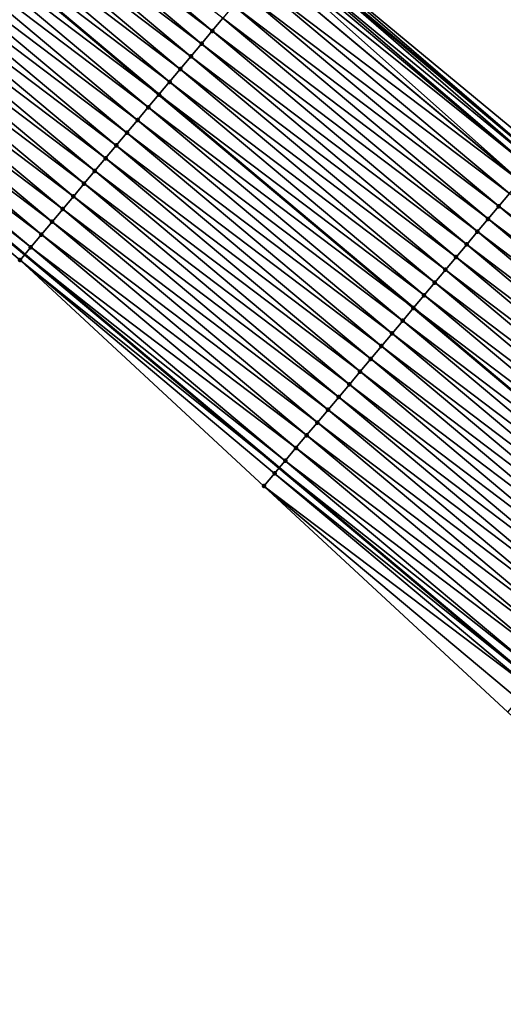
# Model space of a CAD drawing. Header units: feet. Extents: x 2007189 to 2022806, y 818621 to 837694.
# Tile 383 of 656: x 2016504 to 2016533, y 819288 to 819347. Entities that reach past the tile are written whole.
import ezdxf

# ---------------------------------------------------------------- set-up
doc = ezdxf.new("R2010")
doc.units = ezdxf.units.FT
doc.header["$MEASUREMENT"] = 0
for name, color, linetype, lineweight in [('EP_Travel Lane', 172, 'Continuous', 53), ('Road Shots', 141, 'Continuous', 100), ('Road X-Section', 40, 'Continuous', 13), ('STRIPING', 60, 'Continuous', 53)]:
    doc.layers.add(name, color=color, linetype=linetype, lineweight=lineweight)
doc.layers.add('I-77-MM17-21_SB-Surface-Border', color=7, linetype='Continuous')
doc.layers.add('I-77-MM17-21_SB-Surface-TIN', color=7, linetype='Continuous')

msp = doc.modelspace()

# ---------------------------------------------------------------- linework, layer by layer
at = {"layer": 'EP_Travel Lane'}
for points in [[(2016489.559565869, 819377.674227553, 270.3261203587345), (2016504.881901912, 819364.8223237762, 270.560315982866), (2016520.204206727, 819351.9704461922, 270.797772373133), (2016535.526343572, 819339.1187094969, 271.0527361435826), (2016550.848425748, 819326.2670186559, 271.3134064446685), (2016566.170728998, 819313.4151423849, 271.5510221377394), (2016581.493008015, 819300.5632864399, 271.7911614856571), (2016596.840023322, 819287.6751615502, 272.0582540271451), (2016612.121967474, 819274.7761192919, 272.3368764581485), (2016627.40432243, 819261.8767302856, 272.572743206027), (2016642.686517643, 819248.9774761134, 272.8252394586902), (2016657.96883945, 819236.0781150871, 273.0645519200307), (2016673.251180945, 819223.1787374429, 273.3018164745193), (2016688.533488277, 819210.2793886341, 273.5426388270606), (2016703.815714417, 819197.3801083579, 273.7919141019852), (2016719.097995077, 819184.4807820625, 274.0355159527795), (2016734.380056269, 819171.5816410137, 274.3019561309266), (2016749.65505463, 819158.6942299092, 274.5888565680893)], [(2016489.266939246, 819346.1973726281, 270.128160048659), (2016504.589087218, 819333.3456458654, 270.3829531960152), (2016519.911255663, 819320.4939019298, 270.6356149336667), (2016535.233486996, 819307.6421052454, 270.8817148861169), (2016550.55568045, 819294.7903403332, 271.1317693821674), (2016565.877678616, 819281.9387392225, 271.402185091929), (2016581.166967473, 819269.0989905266, 271.6603176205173), (2016596.449232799, 819256.1996771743, 271.905513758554), (2016611.731462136, 819243.3003941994, 272.1544533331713), (2016627.013649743, 819230.4011464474, 272.4077343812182), (2016642.296015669, 819217.5017481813, 272.6424604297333), (2016657.578120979, 819204.6025698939, 272.9043119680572), (2016672.860306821, 819191.7033236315, 273.1577797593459), (2016688.142580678, 819178.8040030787, 273.4020848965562), (2016703.424833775, 819165.9047000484, 273.6485498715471), (2016718.707122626, 819153.0053668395, 273.8912973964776), (2016733.999429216, 819140.1034043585, 274.1678343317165), (2016749.296424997, 819127.221880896, 274.4294133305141)]]:
    msp.add_polyline3d(points, dxfattribs=at)
at = {"layer": 'I-77-MM17-21_SB-Surface-Border', "color": 3, "linetype": 'Continuous', "lineweight": -3}
for points in [[(2016489.732447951, 819377.8802853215, 270.3232260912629), (2016505.054784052, 819365.0283907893, 270.5578926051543), (2016520.377091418, 819352.1765203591, 270.7955601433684), (2016535.778398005, 819339.4191846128, 271.0511854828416), (2016551.562114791, 819327.1172943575, 271.2825340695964), (2016566.804348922, 819314.1698302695, 271.5136050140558), (2016581.665917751, 819300.7693767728, 271.7882463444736), (2016597.013543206, 819287.8806535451, 272.0539932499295), (2016612.295497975, 819274.9816023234, 272.3315104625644), (2016627.577837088, 819262.0822266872, 272.5690261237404), (2016643.827892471, 819250.3289423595, 272.7862371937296), (2016658.787587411, 819237.0475971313, 273.0380198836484), (2016674.392792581, 819224.5300038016, 273.2381648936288), (2016688.707019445, 819210.4848710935, 273.5372030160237), (2016703.989215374, 819197.5856163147, 273.7896226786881), (2016719.916737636, 819185.4502686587, 274.0095461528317), (2016734.553570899, 819171.7871374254, 274.2982413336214), (2016749.827811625, 819158.8992363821, 274.5862957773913)], [(2016746.441525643, 819123.8321223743, 274.3728565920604), (2016731.791721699, 819137.481965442, 274.1178048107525), (2016717.142332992, 819151.151032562, 273.8670019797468), (2016701.417095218, 819163.5250399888, 273.5960993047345), (2016686.900322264, 819177.3317337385, 273.3752747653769), (2016670.328350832, 819188.7024338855, 273.0965546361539), (2016655.046131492, 819201.601708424, 272.8465735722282), (2016640.408835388, 819215.2652303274, 272.6060492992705), (2016624.481575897, 819227.4003561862, 272.3587751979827), (2016610.489193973, 819241.8281330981, 272.128658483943), (2016593.594890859, 819252.8165998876, 271.8316838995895), (2016578.31270149, 819265.7158491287, 271.5785811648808), (2016563.676271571, 819279.3130802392, 271.3462948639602), (2016548.354285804, 819292.1646809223, 271.0750972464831), (2016533.674535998, 819305.7827887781, 270.8458959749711), (2016518.994773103, 819319.4009076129, 270.6180658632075), (2016504.315146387, 819333.0189122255, 270.3760323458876), (2016488.99301617, 819345.8706340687, 270.1199002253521)]]:
    msp.add_polyline3d(points, dxfattribs=at)
at = {"layer": 'I-77-MM17-21_SB-Surface-TIN', "color": 128, "linetype": 'Continuous', "lineweight": -3}
for points in [[(2016499.914948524, 819358.8979671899, 270.4250124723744), (2016515.879597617, 819346.8125152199, 270.6936460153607), (2016500.557399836, 819359.6642937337, 270.4445550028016)], [(2016500.557399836, 819359.6642937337, 270.4445550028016), (2016515.879597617, 819346.8125152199, 270.6936460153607), (2016516.522048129, 819347.5788424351, 270.7132721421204)], [(2016499.272519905, 819358.1316216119, 270.4031041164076), (2016515.237176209, 819346.046163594, 270.6709858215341), (2016499.914948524, 819358.8979671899, 270.4250124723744)], [(2016499.914948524, 819358.8979671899, 270.4250124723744), (2016515.237176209, 819346.046163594, 270.6709858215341), (2016515.879597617, 819346.8125152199, 270.6936460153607)], [(2016498.630076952, 819357.3652880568, 270.382690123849), (2016514.594729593, 819345.2798331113, 270.6509535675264), (2016499.272519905, 819358.1316216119, 270.4031041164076)], [(2016499.272519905, 819358.1316216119, 270.4031041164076), (2016514.594729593, 819345.2798331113, 270.6509535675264), (2016515.237176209, 819346.046163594, 270.6709858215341)], [(2016497.987674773, 819356.5989203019, 270.3580253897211), (2016513.952259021, 819344.5135227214, 270.6334186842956), (2016498.630076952, 819357.3652880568, 270.382690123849)], [(2016498.630076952, 819357.3652880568, 270.382690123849), (2016513.952259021, 819344.5135227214, 270.6334186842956), (2016514.594729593, 819345.2798331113, 270.6509535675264)], [(2016497.987674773, 819356.5989203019, 270.3580253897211), (2016497.345251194, 819355.8325702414, 270.3355785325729), (2016513.309786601, 819343.7472138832, 270.6160766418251)], [(2016497.987674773, 819356.5989203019, 270.3580253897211), (2016513.309786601, 819343.7472138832, 270.6160766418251), (2016513.952259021, 819344.5135227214, 270.6334186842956)], [(2016496.702746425, 819355.0662887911, 270.3216221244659), (2016512.667329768, 819342.980891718, 270.5970966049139), (2016497.345251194, 819355.8325702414, 270.3355785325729)], [(2016513.309786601, 819343.7472138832, 270.6160766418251), (2016497.345251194, 819355.8325702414, 270.3355785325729), (2016512.667329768, 819342.980891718, 270.5970966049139)], [(2016496.060215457, 819354.3000290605, 270.3103839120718), (2016512.024869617, 819342.2145728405, 270.5784883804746), (2016496.702746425, 819355.0662887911, 270.3216221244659)], [(2016496.702746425, 819355.0662887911, 270.3216221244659), (2016512.024869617, 819342.2145728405, 270.5784883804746), (2016512.667329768, 819342.980891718, 270.5970966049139)], [(2016495.417741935, 819353.5337211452, 270.2931567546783), (2016511.382380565, 819341.4482779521, 270.5628801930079), (2016496.060215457, 819354.3000290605, 270.3103839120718)], [(2016496.060215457, 819354.3000290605, 270.3103839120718), (2016511.382380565, 819341.4482779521, 270.5628801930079), (2016512.024869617, 819342.2145728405, 270.5784883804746)], [(2016494.775249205, 819352.7674293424, 270.2779322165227), (2016510.739913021, 819340.6819650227, 270.5450296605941), (2016495.417741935, 819353.5337211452, 270.2931567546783)], [(2016495.417741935, 819353.5337211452, 270.2931567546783), (2016510.739913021, 819340.6819650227, 270.5450296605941), (2016511.382380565, 819341.4482779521, 270.5628801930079)], [(2016494.132771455, 819352.0011249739, 270.2611458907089), (2016510.097420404, 819339.9156731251, 270.5297932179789), (2016494.775249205, 819352.7674293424, 270.2779322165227)], [(2016494.775249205, 819352.7674293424, 270.2779322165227), (2016510.097420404, 819339.9156731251, 270.5297932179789), (2016510.739913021, 819340.6819650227, 270.5450296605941)], [(2016493.490285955, 819351.2348271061, 270.24516756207), (2016509.454924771, 819339.149383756, 270.514871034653), (2016494.132771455, 819352.0011249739, 270.2611458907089)], [(2016494.132771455, 819352.0011249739, 270.2611458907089), (2016509.454924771, 819339.149383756, 270.514871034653), (2016510.097420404, 819339.9156731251, 270.5297932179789)], [(2016519.867940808, 819351.5696257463, 270.802075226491), (2016535.314476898, 819338.8661169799, 271.0527361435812), (2016520.204206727, 819351.9704461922, 270.797772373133)], [(2016520.377091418, 819352.1765203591, 270.7955601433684), (2016520.204206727, 819351.9704461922, 270.797772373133), (2016535.526958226, 819339.1194423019, 271.0527361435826)], [(2016535.526958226, 819339.1194423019, 271.0527361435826), (2016520.204206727, 819351.9704461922, 270.797772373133), (2016535.526343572, 819339.1187094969, 271.0527361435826)], [(2016535.314476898, 819338.8661169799, 271.0527361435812), (2016535.526343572, 819339.1187094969, 271.0527361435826), (2016520.204206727, 819351.9704461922, 270.797772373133)], [(2016520.377091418, 819352.1765203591, 270.7955601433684), (2016535.526958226, 819339.1194423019, 271.0527361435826), (2016535.778398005, 819339.4191846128, 271.0511854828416)], [(2016519.47567992, 819351.101851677, 270.7963644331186), (2016535.056589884, 819338.5586233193, 271.0509605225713), (2016519.734396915, 819351.4103977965, 270.8013706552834)], [(2016519.734396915, 819351.4103977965, 270.8013706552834), (2016535.056589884, 819338.5586233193, 271.0509605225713), (2016519.867940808, 819351.5696257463, 270.802075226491)], [(2016519.867940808, 819351.5696257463, 270.802075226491), (2016535.056589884, 819338.5586233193, 271.0509605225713), (2016535.314476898, 819338.8661169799, 271.0527361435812)], [(2016492.847807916, 819350.4685229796, 270.2284113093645), (2016508.812459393, 819338.3830690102, 270.4967947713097), (2016493.490285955, 819351.2348271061, 270.24516756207)], [(2016493.490285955, 819351.2348271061, 270.24516756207), (2016508.812459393, 819338.3830690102, 270.4967947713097), (2016509.454924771, 819339.149383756, 270.514871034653)], [(2016519.091908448, 819350.6441024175, 270.7857015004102), (2016534.414067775, 819337.7923561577, 271.038798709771), (2016519.47567992, 819351.101851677, 270.7963644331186)], [(2016519.47567992, 819351.101851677, 270.7963644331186), (2016534.414067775, 819337.7923561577, 271.038798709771), (2016535.056589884, 819338.5586233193, 271.0509605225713)], [(2016492.205334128, 819349.7022152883, 270.2112119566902), (2016508.16997703, 819337.6167685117, 270.480489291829), (2016492.847807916, 819350.4685229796, 270.2284113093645)], [(2016492.847807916, 819350.4685229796, 270.2284113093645), (2016508.16997703, 819337.6167685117, 270.480489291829), (2016508.812459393, 819338.3830690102, 270.4967947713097)], [(2016518.449466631, 819349.8777679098, 270.7651689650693), (2016534.406104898, 819337.7828587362, 271.0385990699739), (2016519.091908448, 819350.6441024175, 270.7857015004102)], [(2016519.091908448, 819350.6441024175, 270.7857015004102), (2016534.406104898, 819337.7828587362, 271.0385990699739), (2016534.414067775, 819337.7923561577, 271.038798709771)], [(2016491.562863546, 819348.9359049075, 270.1936783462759), (2016507.527505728, 819336.8504587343, 270.4630305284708), (2016492.205334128, 819349.7022152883, 270.2112119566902)], [(2016492.205334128, 819349.7022152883, 270.2112119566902), (2016507.527505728, 819336.8504587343, 270.4630305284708), (2016508.16997703, 819337.6167685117, 270.480489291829)], [(2016517.807029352, 819349.1114295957, 270.7441633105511), (2016533.771615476, 819337.0260304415, 271.0193590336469), (2016518.449466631, 819349.8777679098, 270.7651689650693)], [(2016518.449466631, 819349.8777679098, 270.7651689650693), (2016533.771615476, 819337.0260304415, 271.0193590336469), (2016534.406104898, 819337.7828587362, 271.0385990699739)], [(2016490.920390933, 819348.169596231, 270.1763565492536), (2016506.885041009, 819336.084143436, 270.4448855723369), (2016491.562863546, 819348.9359049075, 270.1936783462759)], [(2016491.562863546, 819348.9359049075, 270.1936783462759), (2016506.885041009, 819336.084143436, 270.4448855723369), (2016507.527505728, 819336.8504587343, 270.4630305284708)], [(2016517.164526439, 819348.3451463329, 270.7300000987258), (2016533.129175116, 819336.2596947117, 270.998674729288), (2016517.807029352, 819349.1114295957, 270.7441633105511)], [(2016517.807029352, 819349.1114295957, 270.7441633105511), (2016533.129175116, 819336.2596947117, 270.998674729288), (2016533.771615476, 819337.0260304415, 271.0193590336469)], [(2016516.522048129, 819347.5788424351, 270.7132721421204), (2016532.486710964, 819335.4933789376, 270.9804707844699), (2016517.164526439, 819348.3451463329, 270.7300000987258)], [(2016517.164526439, 819348.3451463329, 270.7300000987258), (2016532.486710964, 819335.4933789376, 270.9804707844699), (2016533.129175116, 819336.2596947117, 270.998674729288)], [(2016490.277926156, 819347.4032809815, 270.1582178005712), (2016506.242564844, 819335.3178377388, 270.4279339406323), (2016490.920390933, 819348.169596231, 270.1763565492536)], [(2016490.920390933, 819348.169596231, 270.1763565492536), (2016506.242564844, 819335.3178377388, 270.4279339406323), (2016506.885041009, 819336.084143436, 270.4448855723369)], [(2016489.635469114, 819346.6369592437, 270.1392726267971), (2016505.600094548, 819334.551527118, 270.4103703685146), (2016490.277926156, 819347.4032809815, 270.1582178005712)], [(2016490.277926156, 819347.4032809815, 270.1582178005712), (2016505.600094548, 819334.551527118, 270.4103703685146), (2016506.242564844, 819335.3178377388, 270.4279339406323)], [(2016515.879597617, 819346.8125152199, 270.6936460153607), (2016531.84423621, 819334.7270720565, 270.9633721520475), (2016516.522048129, 819347.5788424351, 270.7132721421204)], [(2016516.522048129, 819347.5788424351, 270.7132721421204), (2016531.84423621, 819334.7270720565, 270.9633721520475), (2016532.486710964, 819335.4933789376, 270.9804707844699)], [(2016489.635469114, 819346.6369592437, 270.1392726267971), (2016489.266939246, 819346.1973726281, 270.128160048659), (2016504.957629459, 819333.7852121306, 270.392264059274)], [(2016489.635469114, 819346.6369592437, 270.1392726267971), (2016504.957629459, 819333.7852121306, 270.392264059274), (2016505.600094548, 819334.551527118, 270.4103703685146)], [(2016515.237176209, 819346.046163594, 270.6709858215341), (2016531.201770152, 819333.9607578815, 270.9453669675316), (2016515.879597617, 819346.8125152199, 270.6936460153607)], [(2016515.879597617, 819346.8125152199, 270.6936460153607), (2016531.201770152, 819333.9607578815, 270.9453669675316), (2016531.84423621, 819334.7270720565, 270.9633721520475)], [(2016488.99301617, 819345.8706340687, 270.1199002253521), (2016504.589087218, 819333.3456458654, 270.3829531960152), (2016489.266939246, 819346.1973726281, 270.128160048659)], [(2016504.957629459, 819333.7852121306, 270.392264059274), (2016489.266939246, 819346.1973726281, 270.128160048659), (2016504.589087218, 819333.3456458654, 270.3829531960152)], [(2016514.594729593, 819345.2798331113, 270.6509535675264), (2016530.559324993, 819333.1944261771, 270.9251829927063), (2016515.237176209, 819346.046163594, 270.6709858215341)], [(2016515.237176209, 819346.046163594, 270.6709858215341), (2016530.559324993, 819333.1944261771, 270.9251829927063), (2016531.201770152, 819333.9607578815, 270.9453669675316)], [(2016488.99301617, 819345.8706340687, 270.1199002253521), (2016504.315146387, 819333.0189122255, 270.3760323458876), (2016504.589087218, 819333.3456458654, 270.3829531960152)], [(2016513.952259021, 819344.5135227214, 270.6334186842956), (2016529.916880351, 819332.4280940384, 270.9049450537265), (2016514.594729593, 819345.2798331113, 270.6509535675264)], [(2016514.594729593, 819345.2798331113, 270.6509535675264), (2016529.916880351, 819332.4280940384, 270.9049450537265), (2016530.559324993, 819333.1944261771, 270.9251829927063)], [(2016513.309786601, 819343.7472138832, 270.6160766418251), (2016529.274412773, 819331.6617811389, 270.8870983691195), (2016513.952259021, 819344.5135227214, 270.6334186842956)], [(2016513.952259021, 819344.5135227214, 270.6334186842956), (2016529.274412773, 819331.6617811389, 270.8870983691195), (2016529.916880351, 819332.4280940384, 270.9049450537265)], [(2016513.309786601, 819343.7472138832, 270.6160766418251), (2016512.667329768, 819342.980891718, 270.5970966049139), (2016528.631943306, 819330.8954698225, 270.8694484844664)], [(2016513.309786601, 819343.7472138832, 270.6160766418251), (2016528.631943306, 819330.8954698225, 270.8694484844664), (2016529.274412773, 819331.6617811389, 270.8870983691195)], [(2016512.024869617, 819342.2145728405, 270.5784883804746), (2016527.98948976, 819330.1291449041, 270.8501260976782), (2016512.667329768, 819342.980891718, 270.5970966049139)], [(2016528.631943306, 819330.8954698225, 270.8694484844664), (2016512.667329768, 819342.980891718, 270.5970966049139), (2016527.98948976, 819330.1291449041, 270.8501260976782)], [(2016511.382380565, 819341.4482779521, 270.5628801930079), (2016527.347032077, 819329.3628239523, 270.8312604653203), (2016512.024869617, 819342.2145728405, 270.5784883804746)], [(2016512.024869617, 819342.2145728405, 270.5784883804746), (2016527.347032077, 819329.3628239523, 270.8312604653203), (2016527.98948976, 819330.1291449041, 270.8501260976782)], [(2016510.739913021, 819340.6819650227, 270.5450296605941), (2016526.704564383, 819328.5965111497, 270.8134258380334), (2016511.382380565, 819341.4482779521, 270.5628801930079)], [(2016511.382380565, 819341.4482779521, 270.5628801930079), (2016526.704564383, 819328.5965111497, 270.8134258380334), (2016527.347032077, 819329.3628239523, 270.8312604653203)], [(2016510.097420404, 819339.9156731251, 270.5297932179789), (2016526.062093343, 819327.8302011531, 270.7959399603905), (2016510.739913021, 819340.6819650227, 270.5450296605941)], [(2016510.739913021, 819340.6819650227, 270.5450296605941), (2016526.062093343, 819327.8302011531, 270.7959399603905), (2016526.704564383, 819328.5965111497, 270.8134258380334)], [(2016509.454924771, 819339.149383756, 270.514871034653), (2016525.419610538, 819327.0639010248, 270.7796806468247), (2016510.097420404, 819339.9156731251, 270.5297932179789)], [(2016510.097420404, 819339.9156731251, 270.5297932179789), (2016525.419610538, 819327.0639010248, 270.7796806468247), (2016526.062093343, 819327.8302011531, 270.7959399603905)], [(2016508.812459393, 819338.3830690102, 270.4967947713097), (2016524.777137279, 819326.2975928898, 270.7624261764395), (2016509.454924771, 819339.149383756, 270.514871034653)], [(2016509.454924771, 819339.149383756, 270.514871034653), (2016524.777137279, 819326.2975928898, 270.7624261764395), (2016525.419610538, 819327.0639010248, 270.7796806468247)], [(2016508.16997703, 819337.6167685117, 270.480489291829), (2016524.134665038, 819325.5312839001, 270.7450654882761), (2016508.812459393, 819338.3830690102, 270.4967947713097)], [(2016508.812459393, 819338.3830690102, 270.4967947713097), (2016524.134665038, 819325.5312839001, 270.7450654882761), (2016524.777137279, 819326.2975928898, 270.7624261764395)], [(2016507.527505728, 819336.8504587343, 270.4630305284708), (2016523.492183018, 819324.7649831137, 270.7287243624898), (2016508.16997703, 819337.6167685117, 270.480489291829)], [(2016508.16997703, 819337.6167685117, 270.480489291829), (2016523.492183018, 819324.7649831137, 270.7287243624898), (2016524.134665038, 819325.5312839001, 270.7450654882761)], [(2016506.885041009, 819336.084143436, 270.4448855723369), (2016522.849710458, 819323.9986743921, 270.7113969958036), (2016507.527505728, 819336.8504587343, 270.4630305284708)], [(2016507.527505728, 819336.8504587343, 270.4630305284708), (2016522.849710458, 819323.9986743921, 270.7113969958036), (2016523.492183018, 819324.7649831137, 270.7287243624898)], [(2016533.129175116, 819336.2596947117, 270.998674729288), (2016549.093804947, 819324.1742588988, 271.269319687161), (2016533.771615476, 819337.0260304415, 271.0193590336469)], [(2016506.242564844, 819335.3178377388, 270.4279339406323), (2016522.207250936, 819323.2323547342, 270.6927102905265), (2016506.885041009, 819336.084143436, 270.4448855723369)], [(2016506.885041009, 819336.084143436, 270.4448855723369), (2016522.207250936, 819323.2323547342, 270.6927102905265), (2016522.849710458, 819323.9986743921, 270.7113969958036)], [(2016532.486710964, 819335.4933789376, 270.9804707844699), (2016548.451369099, 819323.407919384, 271.2481645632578), (2016533.129175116, 819336.2596947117, 270.998674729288)], [(2016533.129175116, 819336.2596947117, 270.998674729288), (2016548.451369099, 819323.407919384, 271.2481645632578), (2016549.093804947, 819324.1742588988, 271.269319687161)], [(2016505.600094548, 819334.551527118, 270.4103703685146), (2016521.56478154, 819322.4660433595, 270.6750531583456), (2016506.242564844, 819335.3178377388, 270.4279339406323)], [(2016506.242564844, 819335.3178377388, 270.4279339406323), (2016521.56478154, 819322.4660433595, 270.6750531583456), (2016522.207250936, 819323.2323547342, 270.6927102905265)], [(2016531.84423621, 819334.7270720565, 270.9633721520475), (2016547.808908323, 819322.6416007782, 271.2296082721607), (2016532.486710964, 819335.4933789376, 270.9804707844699)], [(2016532.486710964, 819335.4933789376, 270.9804707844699), (2016547.808908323, 819322.6416007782, 271.2296082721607), (2016548.451369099, 819323.407919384, 271.2481645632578)], [(2016531.201770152, 819333.9607578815, 270.9453669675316), (2016547.166445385, 819321.8752839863, 271.2112774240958), (2016531.84423621, 819334.7270720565, 270.9633721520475)], [(2016531.84423621, 819334.7270720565, 270.9633721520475), (2016547.166445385, 819321.8752839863, 271.2112774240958), (2016547.808908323, 819322.6416007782, 271.2296082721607)], [(2016504.957629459, 819333.7852121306, 270.392264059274), (2016520.92229701, 819321.6997446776, 270.6589736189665), (2016505.600094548, 819334.551527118, 270.4103703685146)], [(2016505.600094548, 819334.551527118, 270.4103703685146), (2016520.92229701, 819321.6997446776, 270.6589736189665), (2016521.56478154, 819322.4660433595, 270.6750531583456)], [(2016504.957629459, 819333.7852121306, 270.392264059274), (2016504.589087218, 819333.3456458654, 270.3829531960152), (2016520.279806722, 819320.933450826, 270.6434944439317)], [(2016504.957629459, 819333.7852121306, 270.392264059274), (2016520.279806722, 819320.933450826, 270.6434944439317), (2016520.92229701, 819321.6997446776, 270.6589736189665)], [(2016530.559324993, 819333.1944261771, 270.9251829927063), (2016546.523984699, 819321.1089653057, 271.1927118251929), (2016531.201770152, 819333.9607578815, 270.9453669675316)], [(2016531.201770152, 819333.9607578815, 270.9453669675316), (2016546.523984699, 819321.1089653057, 271.1927118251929), (2016547.166445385, 819321.8752839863, 271.2112774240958)], [(2016504.315146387, 819333.0189122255, 270.3760323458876), (2016519.911255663, 819320.4939019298, 270.6356149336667), (2016504.589087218, 819333.3456458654, 270.3829531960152)], [(2016519.637299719, 819320.1671709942, 270.629757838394), (2016519.911255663, 819320.4939019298, 270.6356149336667), (2016504.315146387, 819333.0189122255, 270.3760323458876)], [(2016518.994773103, 819319.4009076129, 270.6180658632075), (2016519.637299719, 819320.1671709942, 270.629757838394), (2016504.315146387, 819333.0189122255, 270.3760323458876)], [(2016520.279806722, 819320.933450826, 270.6434944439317), (2016504.589087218, 819333.3456458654, 270.3829531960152), (2016519.911255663, 819320.4939019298, 270.6356149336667)], [(2016529.916880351, 819332.4280940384, 270.9049450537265), (2016545.881544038, 819320.3426298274, 271.1720584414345), (2016530.559324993, 819333.1944261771, 270.9251829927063)], [(2016530.559324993, 819333.1944261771, 270.9251829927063), (2016545.881544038, 819320.3426298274, 271.1720584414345), (2016546.523984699, 819321.1089653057, 271.1927118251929)], [(2016529.274412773, 819331.6617811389, 270.8870983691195), (2016545.239110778, 819319.5762881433, 271.1506336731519), (2016529.916880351, 819332.4280940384, 270.9049450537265)], [(2016529.916880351, 819332.4280940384, 270.9049450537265), (2016545.239110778, 819319.5762881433, 271.1506336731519), (2016545.881544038, 819320.3426298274, 271.1720584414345)], [(2016528.631943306, 819330.8954698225, 270.8694484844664), (2016544.596658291, 819318.8099625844, 271.1312131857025), (2016529.274412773, 819331.6617811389, 270.8870983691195)], [(2016529.274412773, 819331.6617811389, 270.8870983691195), (2016544.596658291, 819318.8099625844, 271.1312131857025), (2016545.239110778, 819319.5762881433, 271.1506336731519)], [(2016528.631943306, 819330.8954698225, 270.8694484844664), (2016527.98948976, 819330.1291449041, 270.8501260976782), (2016543.954191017, 819318.0436494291, 271.1133343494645)], [(2016528.631943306, 819330.8954698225, 270.8694484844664), (2016543.954191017, 819318.0436494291, 271.1133343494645), (2016544.596658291, 819318.8099625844, 271.1312131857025)], [(2016527.347032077, 819329.3628239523, 270.8312604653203), (2016543.311732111, 819317.2773290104, 271.0945706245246), (2016527.98948976, 819330.1291449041, 270.8501260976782)], [(2016543.954191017, 819318.0436494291, 271.1133343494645), (2016527.98948976, 819330.1291449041, 270.8501260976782), (2016543.311732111, 819317.2773290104, 271.0945706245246)], [(2016526.704564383, 819328.5965111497, 270.8134258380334), (2016542.669263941, 819316.5110168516, 271.076797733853), (2016527.347032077, 819329.3628239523, 270.8312604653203)], [(2016527.347032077, 819329.3628239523, 270.8312604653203), (2016542.669263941, 819316.5110168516, 271.076797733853), (2016543.311732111, 819317.2773290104, 271.0945706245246)], [(2016526.062093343, 819327.8302011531, 270.7959399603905), (2016542.026780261, 819315.7447174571, 271.0606292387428), (2016526.704564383, 819328.5965111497, 270.8134258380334)], [(2016526.704564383, 819328.5965111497, 270.8134258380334), (2016542.026780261, 819315.7447174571, 271.0606292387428), (2016542.669263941, 819316.5110168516, 271.076797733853)], [(2016525.419610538, 819327.0639010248, 270.7796806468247), (2016541.384290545, 819314.9784231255, 271.0450900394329), (2016526.062093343, 819327.8302011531, 270.7959399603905)], [(2016526.062093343, 819327.8302011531, 270.7959399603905), (2016541.384290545, 819314.9784231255, 271.0450900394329), (2016542.026780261, 819315.7447174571, 271.0606292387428)], [(2016524.777137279, 819326.2975928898, 270.7624261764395), (2016540.741802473, 819314.2121274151, 271.0293794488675), (2016525.419610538, 819327.0639010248, 270.7796806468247)], [(2016525.419610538, 819327.0639010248, 270.7796806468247), (2016540.741802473, 819314.2121274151, 271.0293794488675), (2016541.384290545, 819314.9784231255, 271.0450900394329)], [(2016524.134665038, 819325.5312839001, 270.7450654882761), (2016540.099319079, 819313.4458277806, 271.0131811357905), (2016524.777137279, 819326.2975928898, 270.7624261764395)], [(2016524.777137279, 819326.2975928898, 270.7624261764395), (2016540.099319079, 819313.4458277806, 271.0131811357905), (2016540.741802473, 819314.2121274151, 271.0293794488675)], [(2016523.492183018, 819324.7649831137, 270.7287243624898), (2016539.456840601, 819312.6795240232, 270.996470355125), (2016524.134665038, 819325.5312839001, 270.7450654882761)], [(2016524.134665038, 819325.5312839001, 270.7450654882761), (2016539.456840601, 819312.6795240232, 270.996470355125), (2016540.099319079, 819313.4458277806, 271.0131811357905)], [(2016522.849710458, 819323.9986743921, 270.7113969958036), (2016538.814369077, 819311.9132144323, 270.9790345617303), (2016523.492183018, 819324.7649831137, 270.7287243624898)], [(2016523.492183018, 819324.7649831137, 270.7287243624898), (2016538.814369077, 819311.9132144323, 270.9790345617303), (2016539.456840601, 819312.6795240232, 270.996470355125)], [(2016522.207250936, 819323.2323547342, 270.6927102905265), (2016538.171905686, 819311.1468980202, 270.9607509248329), (2016522.849710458, 819323.9986743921, 270.7113969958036)], [(2016522.849710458, 819323.9986743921, 270.7113969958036), (2016538.171905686, 819311.1468980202, 270.9607509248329), (2016538.814369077, 819311.9132144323, 270.9790345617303)], [(2016521.56478154, 819322.4660433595, 270.6750531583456), (2016537.529443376, 819310.3805807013, 270.9423545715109), (2016522.207250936, 819323.2323547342, 270.6927102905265)], [(2016522.207250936, 819323.2323547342, 270.6927102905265), (2016537.529443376, 819310.3805807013, 270.9423545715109), (2016538.171905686, 819311.1468980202, 270.9607509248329)], [(2016520.92229701, 819321.6997446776, 270.6589736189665), (2016536.886973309, 819309.614269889, 270.9247669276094), (2016521.56478154, 819322.4660433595, 270.6750531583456)], [(2016521.56478154, 819322.4660433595, 270.6750531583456), (2016536.886973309, 819309.614269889, 270.9247669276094), (2016537.529443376, 819310.3805807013, 270.9423545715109)], [(2016520.279806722, 819320.933450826, 270.6434944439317), (2016536.244495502, 819308.8479655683, 270.9079861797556), (2016520.92229701, 819321.6997446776, 270.6589736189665)], [(2016520.92229701, 819321.6997446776, 270.6589736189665), (2016536.244495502, 819308.8479655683, 270.9079861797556), (2016536.886973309, 819309.614269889, 270.9247669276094)], [(2016519.637299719, 819320.1671709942, 270.629757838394), (2016535.233486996, 819307.6421052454, 270.8817148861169), (2016519.911255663, 819320.4939019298, 270.6356149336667)], [(2016520.279806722, 819320.933450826, 270.6434944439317), (2016519.911255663, 819320.4939019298, 270.6356149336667), (2016535.602018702, 819308.0816604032, 270.89110045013)], [(2016535.602018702, 819308.0816604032, 270.89110045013), (2016519.911255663, 819320.4939019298, 270.6356149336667), (2016535.233486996, 819307.6421052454, 270.8817148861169)], [(2016520.279806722, 819320.933450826, 270.6434944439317), (2016535.602018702, 819308.0816604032, 270.89110045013), (2016536.244495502, 819308.8479655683, 270.9079861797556)], [(2016518.994773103, 819319.4009076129, 270.6180658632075), (2016534.959536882, 819307.3153594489, 270.8747380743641), (2016519.637299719, 819320.1671709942, 270.629757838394)], [(2016519.637299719, 819320.1671709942, 270.629757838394), (2016534.959536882, 819307.3153594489, 270.8747380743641), (2016535.233486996, 819307.6421052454, 270.8817148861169)], [(2016518.994773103, 819319.4009076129, 270.6180658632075), (2016534.31703692, 819306.5490737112, 270.8602670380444), (2016534.959536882, 819307.3153594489, 270.8747380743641)], [(2016518.994773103, 819319.4009076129, 270.6180658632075), (2016533.674535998, 819305.7827887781, 270.8458959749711), (2016534.31703692, 819306.5490737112, 270.8602670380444)]]:
    msp.add_3dface(points, dxfattribs=at)
at = {"layer": 'Road Shots', "lineweight": 100}
for p in [(2016515.879597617, 819346.8125152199, 270.6936460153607), (2016515.237176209, 819346.046163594, 270.6709858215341), (2016514.594729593, 819345.2798331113, 270.6509535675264), (2016513.952259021, 819344.5135227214, 270.6334186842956), (2016513.309786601, 819343.7472138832, 270.6160766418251), (2016512.667329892, 819342.9808918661, 270.59709660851), (2016512.024869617, 819342.2145728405, 270.5784883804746), (2016511.382380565, 819341.4482779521, 270.5628801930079), (2016510.739913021, 819340.6819650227, 270.5450296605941), (2016510.097420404, 819339.9156731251, 270.5297932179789), (2016509.454924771, 819339.149383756, 270.514871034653), (2016508.812459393, 819338.3830690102, 270.4967947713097), (2016508.16997703, 819337.6167685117, 270.480489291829), (2016507.527505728, 819336.8504587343, 270.4630305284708), (2016506.885041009, 819336.084143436, 270.4448855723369), (2016533.129175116, 819336.2596947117, 270.998674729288), (2016506.242564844, 819335.3178377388, 270.4279339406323), (2016532.486710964, 819335.4933789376, 270.9804707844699), (2016531.84423621, 819334.7270720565, 270.9633721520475), (2016505.600094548, 819334.551527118, 270.4103703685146), (2016504.957629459, 819333.7852121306, 270.392264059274), (2016531.201770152, 819333.9607578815, 270.9453669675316), (2016504.315146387, 819333.0189122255, 270.3760323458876), (2016530.559324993, 819333.1944261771, 270.9251829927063), (2016529.916880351, 819332.4280940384, 270.9049450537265), (2016529.274412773, 819331.6617811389, 270.8870983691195), (2016528.631943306, 819330.8954698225, 270.8694484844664), (2016527.989489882, 819330.12914505, 270.8501261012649), (2016527.347032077, 819329.3628239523, 270.8312604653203), (2016526.704564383, 819328.5965111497, 270.8134258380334), (2016526.062093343, 819327.8302011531, 270.7959399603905), (2016525.419610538, 819327.0639010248, 270.7796806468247), (2016524.777137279, 819326.2975928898, 270.7624261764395), (2016524.134665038, 819325.5312839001, 270.7450654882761), (2016523.492183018, 819324.7649831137, 270.7287243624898), (2016522.849710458, 819323.9986743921, 270.7113969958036), (2016522.207250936, 819323.2323547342, 270.6927102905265), (2016521.56478154, 819322.4660433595, 270.6750531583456), (2016520.92229701, 819321.6997446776, 270.6589736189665), (2016520.279806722, 819320.933450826, 270.6434944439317), (2016519.637299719, 819320.1671709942, 270.629757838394), (2016518.994773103, 819319.4009076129, 270.6180658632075)]:
    msp.add_point(p, dxfattribs=at)
at = {"layer": 'Road X-Section', "extrusion": (0.7661092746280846, -0.6425884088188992, 0.01251863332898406), "elevation": 1018352.141984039, "flags": 128}
msp.add_lwpolyline([(1923656.662053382, -12478.79702569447), (1923655.952243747, -12478.79063022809), (1923655.662053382, -12478.79265186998), (1923655.432338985, -12478.7961001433), (1923654.662053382, -12478.81172922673), (1923653.662053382, -12478.83215051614), (1923652.662053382, -12478.85347274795), (1923651.662053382, -12478.87191377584), (1923650.662053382, -12478.89120330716), (1923649.662053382, -12478.91037217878), (1923648.662053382, -12478.92991624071), (1923647.662053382, -12478.95182631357), (1923646.662053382, -12478.97224190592), (1923645.662053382, -12478.99690857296), (1923644.662053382, -12479.01935718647), (1923643.662053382, -12479.03331469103), (1923642.662053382, -12479.04455378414), (1923641.662053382, -12479.06178229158), (1923640.662053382, -12479.07700802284), (1923639.662053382, -12479.09379566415), (1923638.662053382, -12479.10977524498), (1923637.662053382, -12479.12653281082), (1923636.662053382, -12479.14373351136), (1923635.662053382, -12479.16126849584), (1923634.662053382, -12479.17859165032), (1923633.662053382, -12479.19673182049), (1923632.662053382, -12479.21567847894), (1923631.662053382, -12479.23505239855)], dxfattribs=at)
at = {"layer": 'Road X-Section', "extrusion": (0.7661092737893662, -0.6425884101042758, 0.0125186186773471), "elevation": 1018372.139235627, "flags": 128}
msp.add_lwpolyline([(1923656.663605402, -12478.79477313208), (1923655.871421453, -12478.78825753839), (1923655.663605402, -12478.78896216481), (1923655.260945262, -12478.7939687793), (1923654.663605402, -12478.80463254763), (1923653.663605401, -12478.82516669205), (1923652.663605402, -12478.84617399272), (1923651.663605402, -12478.86033831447), (1923650.663605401, -12478.877067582), (1923649.663605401, -12478.8966952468), (1923648.663605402, -12478.91935721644), (1923647.663605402, -12478.93939104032), (1923646.663605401, -12478.95692729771), (1923645.663605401, -12478.97427069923), (1923644.663605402, -12478.99325221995), (1923643.663605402, -12479.01186190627), (1923642.663605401, -12479.0274713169), (1923641.663605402, -12479.04532324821), (1923640.663605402, -12479.06056088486), (1923639.663605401, -12479.07548423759), (1923638.663605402, -12479.09356191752), (1923637.663605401, -12479.10986867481), (1923636.663605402, -12479.12732880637), (1923635.663605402, -12479.14547518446), (1923634.663605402, -12479.16242814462), (1923633.663605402, -12479.17999309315), (1923632.663605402, -12479.19810082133), (1923631.663605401, -12479.21433380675)], dxfattribs=at)
at = {"layer": 'Road X-Section', "extrusion": (0.7661092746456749, -0.6425884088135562, 0.01251863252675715), "elevation": 1018392.14202367, "flags": 128}
msp.add_lwpolyline([(1923656.785235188, -12478.8036620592), (1923656.393996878, -12478.80211127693), (1923656.063358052, -12478.80211127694), (1923655.662037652, -12478.8038870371), (1923654.662037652, -12478.81604980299), (1923654.649643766, -12478.81624945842), (1923653.662037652, -12478.83549100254), (1923652.662037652, -12478.85617692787), (1923651.662037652, -12478.87438229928), (1923650.662037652, -12478.89148227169), (1923649.662037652, -12478.90948886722), (1923648.662037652, -12478.9296744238), (1923647.662037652, -12478.94991394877), (1923646.662037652, -12478.96776203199), (1923645.662037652, -12478.9854132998), (1923644.662037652, -12479.00473719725), (1923643.662037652, -12479.02360431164), (1923642.662037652, -12479.04144033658), (1923641.662037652, -12479.05892758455), (1923640.662037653, -12479.07518817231), (1923639.662037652, -12479.09244399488), (1923638.662037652, -12479.10980604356), (1923637.662037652, -12479.12614844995), (1923636.662037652, -12479.14347717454), (1923635.662037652, -12479.16216534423), (1923634.662037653, -12479.17982386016), (1923633.662037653, -12479.19590465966), (1923632.662037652, -12479.21138504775), (1923631.662037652, -12479.22512272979), (1923630.662037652, -12479.23681562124)], dxfattribs=at)
at = {"layer": 'STRIPING'}
msp.add_polyline3d([(2016497.345251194, 819355.8325702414, 270.3355785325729), (2016512.667329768, 819342.980891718, 270.5970966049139), (2016527.98948976, 819330.1291449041, 270.8501260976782), (2016543.311732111, 819317.2773290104, 271.0945706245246), (2016558.633914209, 819304.425563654, 271.3452954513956), (2016573.955974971, 819291.5739000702, 271.6086693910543), (2016589.275089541, 819278.7091572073, 271.8754023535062), (2016604.557240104, 819265.8099407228, 272.1325418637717), (2016619.83960222, 819252.9105456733, 272.3676622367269), (2016635.121872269, 819240.0112283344, 272.6123657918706), (2016650.404243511, 819227.111825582, 272.8465356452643), (2016665.68661349, 819214.2124238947, 273.0808369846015), (2016680.968890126, 819201.3131009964, 273.3248544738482), (2016696.251014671, 819188.4139064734, 273.5847027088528), (2016711.533090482, 819175.5147530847, 273.8496235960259), (2016726.815235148, 819162.6155415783, 274.107376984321), (2016742.097894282, 819149.720544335, 274.4026973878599)], dxfattribs=at)

doc.saveas('drawing.dxf')
